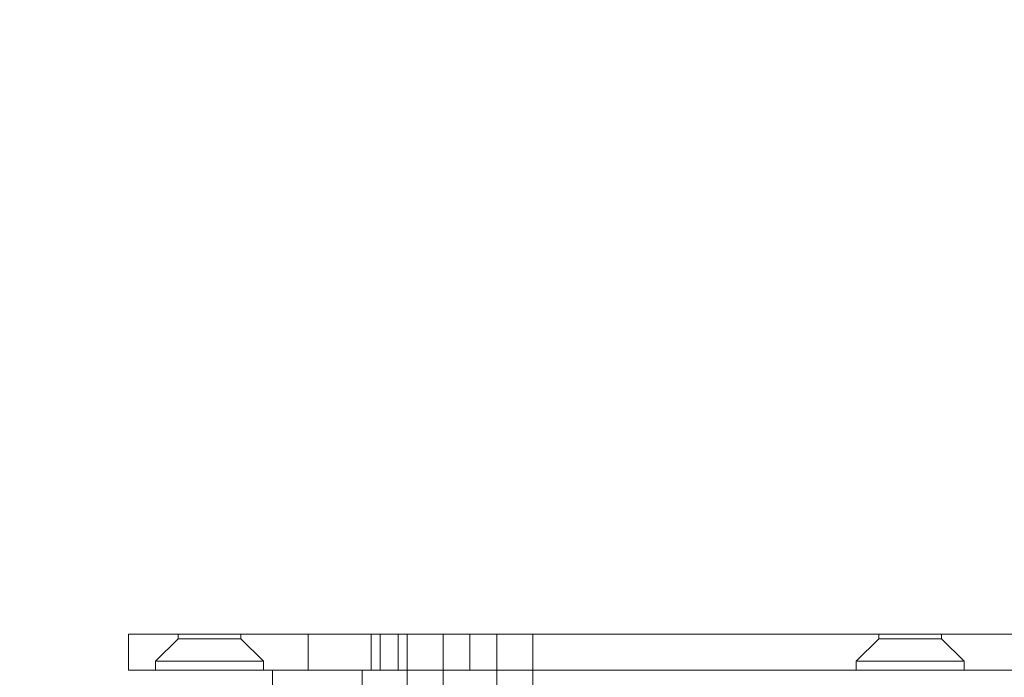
# Model space of a CAD drawing. Header units: millimetres. Extents: x 0 to 658, y -2 to 210.
# Tile 640 of 656: x 82.67 to 93.63, y 76.55 to 83.87. Entities that reach past the tile are written whole.
import ezdxf

# ---------------------------------------------------------------- set-up
doc = ezdxf.new("R2010")
doc.units = ezdxf.units.MM
doc.layers.add('图框', color=7, linetype='Continuous')
doc.styles.add('SLDTEXTSTYLE1', font='TXT', dxfattribs={"width": 0.7, "bigfont": 'bigfont'})

msp = doc.modelspace()

# ---------------------------------------------------------------- linework, layer by layer
at = {"color": 7, "linetype": 'Continuous', "lineweight": 15}
for p, q in [((86.578, 77.025), (83.878, 77.025)), ((83.878, 77.025), (85.878, 77.025)), ((83.878, 76.625), (83.878, 77.025)), ((83.878, 77.025), (86.578, 77.025)), ((84.428, 76.975), (84.178, 76.725)), ((84.428, 76.975), (84.178, 76.725)), ((84.428, 76.975), (84.178, 76.725)), ((84.428, 76.975), (84.178, 76.725)), ((84.428, 77.025), (84.428, 76.975)), ((84.428, 77.025), (84.428, 76.975)), ((84.428, 77.025), (84.428, 76.975)), ((84.428, 77.025), (84.428, 76.975)), ((85.128, 77.025), (84.428, 77.025)), ((85.128, 77.025), (84.428, 77.025)), ((85.128, 77.025), (84.428, 77.025)), ((85.128, 77.025), (84.428, 77.025)), ((85.128, 76.975), (84.428, 76.975)), ((85.128, 76.975), (84.428, 76.975)), ((85.128, 76.975), (84.428, 76.975)), ((85.128, 76.975), (84.428, 76.975)), ((85.128, 76.975), (85.128, 77.025)), ((85.128, 76.975), (85.128, 77.025)), ((85.128, 76.975), (85.128, 77.025)), ((85.128, 76.975), (85.128, 77.025)), ((85.378, 76.725), (85.128, 76.975)), ((85.378, 76.725), (85.128, 76.975)), ((85.378, 76.725), (85.128, 76.975)), ((85.378, 76.725), (85.128, 76.975)), ((86.878, 77.025), (85.878, 77.025)), ((85.878, 76.625), (85.878, 77.025)), ((86.578, 77.025), (85.878, 77.025)), ((158.578, 77.025), (86.578, 77.025)), ((86.578, 76.625), (86.578, 77.025)), ((86.678, 77.025), (87.378, 77.025)), ((86.678, 77.025), (87.678, 77.025)), ((86.678, 76.625), (86.678, 77.025)), ((87.678, 77.025), (86.678, 77.025)), ((86.878, 77.025), (158.278, 77.025)), ((86.878, 76.625), (86.878, 77.025)), ((87.378, 77.025), (86.978, 77.025)), ((86.978, 77.025), (87.978, 77.025)), ((86.978, 77.025), (86.978, 63.425)), ((88.378, 77.025), (87.378, 77.025)), ((87.378, 76.365), (87.378, 77.025)), ((87.378, 77.025), (87.378, 73.465)), ((157.478, 77.025), (87.678, 77.025)), ((87.678, 77.025), (87.678, 76.625)), ((157.178, 77.025), (87.978, 77.025)), ((87.978, 77.025), (87.978, 63.425)), ((88.378, 77.025), (156.778, 77.025)), ((88.378, 73.465), (88.378, 77.025)), ((92.228, 76.975), (91.978, 76.725)), ((92.228, 76.975), (91.978, 76.725)), ((92.228, 77.025), (92.228, 76.975)), ((92.228, 77.025), (92.228, 76.975)), ((92.928, 77.025), (92.228, 77.025)), ((92.928, 77.025), (92.228, 77.025)), ((92.928, 76.975), (92.228, 76.975)), ((92.928, 76.975), (92.228, 76.975)), ((92.928, 76.975), (92.928, 77.025)), ((92.928, 76.975), (92.928, 77.025)), ((93.178, 76.725), (92.928, 76.975)), ((93.178, 76.725), (92.928, 76.975)), ((84.178, 76.725), (84.178, 76.625)), ((84.178, 76.725), (84.178, 76.625)), ((84.178, 76.725), (84.178, 76.625)), ((84.178, 76.725), (84.178, 76.625)), ((85.369, 76.725), (84.188, 76.725)), ((85.369, 76.725), (84.188, 76.725)), ((85.369, 76.725), (84.188, 76.725)), ((85.369, 76.725), (84.188, 76.725)), ((85.378, 76.625), (85.378, 76.725)), ((85.378, 76.625), (85.378, 76.725)), ((85.378, 76.625), (85.378, 76.725)), ((85.378, 76.625), (85.378, 76.725)), ((91.978, 76.725), (91.978, 76.625)), ((91.978, 76.725), (91.978, 76.625)), ((93.169, 76.725), (91.988, 76.725)), ((93.169, 76.725), (91.988, 76.725)), ((93.178, 76.625), (93.178, 76.725)), ((93.178, 76.625), (93.178, 76.725)), ((86.578, 76.625), (83.878, 76.625)), ((83.878, 76.625), (85.478, 76.625)), ((86.578, 76.625), (83.878, 76.625)), ((85.369, 76.625), (84.188, 76.625)), ((85.369, 76.625), (84.188, 76.625)), ((85.369, 76.625), (84.188, 76.625)), ((85.369, 76.625), (84.188, 76.625)), ((85.478, 76.625), (86.478, 76.625)), ((85.478, 76.225), (85.478, 76.625)), ((86.478, 76.625), (85.478, 76.625)), ((86.678, 76.625), (85.878, 76.625)), ((85.878, 76.625), (86.878, 76.625)), ((86.578, 76.625), (85.878, 76.625)), ((92.578, 76.625), (86.478, 76.625)), ((86.478, 76.625), (86.478, 76.225)), ((86.478, 76.625), (158.678, 76.625)), ((158.578, 76.625), (86.578, 76.625)), ((87.678, 76.625), (86.678, 76.625)), ((86.678, 76.625), (87.678, 76.625)), ((86.878, 76.625), (158.278, 76.625)), ((157.478, 76.625), (87.678, 76.625)), ((91.988, 76.625), (93.169, 76.625)), ((93.169, 76.625), (91.988, 76.625)), ((107.578, 76.625), (92.578, 76.625))]:
    msp.add_line(p, q, dxfattribs=at)

# ---------------------------------------------------------------- texts
at = {"layer": '图框', "insert": (7.084, 83.579), "char_height": 3.5, "attachment_point": 1, "style": 'SLDTEXTSTYLE1'}
msp.add_mtext('\\M+197EB\\M+18C8F\\M+191E3\\M+18D86', dxfattribs=at)

doc.saveas('drawing.dxf')
